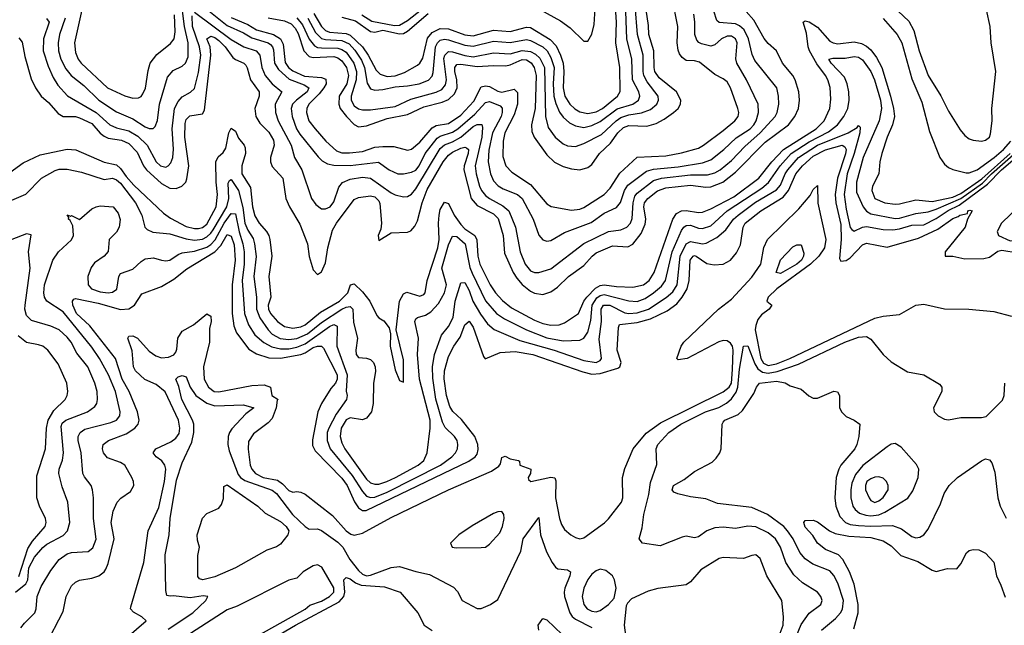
# Model space of a CAD drawing. Header units: inches. Extents: x 884549 to 1028252, y 526810 to 653624.
# Tile 608 of 656: x 971698 to 976502, y 553529 to 556483. Entities that reach past the tile are written whole.
import ezdxf

# ---------------------------------------------------------------- set-up
doc = ezdxf.new("R2010")
doc.units = ezdxf.units.IN
doc.header["$MEASUREMENT"] = 0
doc.layers.add('A9575', color=7, linetype='Continuous')

msp = doc.modelspace()

# ---------------------------------------------------------------- linework, layer by layer
at = {"layer": 'A9575', "color": 5}
for points, elevation in [([(971919.7, 556490), (971892, 556410), (971884.6, 556370), (971886.9, 556330), (971898.8, 556290), (971922.7, 556242.7), (971949.1, 556210), (972010, 556161.6), (972084, 556090), (972170, 556033.3), (972250, 555998.5), (972310, 555959.4), (972330, 555951.4), (972348.3, 555951.7), (972358.4, 555961.6), (972370, 555990.5), (972380.1, 556070), (972418.3, 556201.7), (972445.8, 556234.2), (972490, 556255.5), (972507.1, 556270), (972519.1, 556300.9), (972519.3, 556370), (972502.4, 556450), (972484.6, 556590)], 2260), ([(972730, 556493.6), (972810, 556459.9), (972853.8, 556433.8), (972936.6, 556410), (972969.4, 556390), (972982.8, 556362.8), (972993.4, 556273.4), (973008.7, 556250), (973030, 556232.5), (973087.7, 556207.7), (973170, 556201.1), (973191.8, 556191.8), (973192.3, 556170), (973181.4, 556150), (973159, 556121), (973107.7, 556070), (973099.1, 556050), (973097.4, 556030), (973108.8, 555990), (973138.8, 555950), (973190.7, 555890), (973243.5, 555843.5), (973270, 555833.3), (973307.2, 555832.8), (973370, 555839.5), (973430, 555860.7), (973470, 555864.5), (973523.6, 555863.6), (973590, 555846.9), (973610, 555851.2), (973650, 555885.3), (973710, 555954.8), (973730, 555966.1), (973790, 555976.6), (973850, 556016.3), (973914.3, 556085.7), (973950, 556154.7), (973970, 556160.2), (973990, 556157.4), (974030, 556134.1), (974050, 556129.8), (974110, 556143.8), (974126.8, 556126.8), (974126.6, 556070), (974110, 556018.4), (974064.3, 555930), (974056.4, 555890), (974054.8, 555814.8), (974069.5, 555770), (974098.2, 555738.2), (974190, 555678.3), (974270, 555584.8), (974291.6, 555571.6), (974390, 555553.3), (974430, 555558.9), (974450, 555566.8), (974549.9, 555630), (974579, 555661), (974625.8, 555734.2), (974710, 555811.7), (974850, 555818.7), (974927.1, 555832.9), (975010, 555856.4), (975034.9, 555870), (975130, 555942.5), (975187.2, 555990), (975203.4, 556010), (975206.6, 556030), (975202.2, 556050), (975165.3, 556150), (975150, 556179), (975130, 556194.7), (975090, 556214.5), (975015.1, 556275.1), (974990, 556281.9), (974950, 556284.1), (974930, 556297.7), (974916.8, 556316.8), (974910, 556334), (974905.5, 556370), (974908.3, 556450), (974880.5, 556590)], 2280), ([(974238.2, 556530), (974336.2, 556476.2), (974382.9, 556442.9), (974450, 556377.6), (974470, 556378.3), (974490, 556411.8), (974501.2, 556458.8), (974509.4, 556590)], 2420), ([(972550, 556518.8), (972730, 556386.7), (972790.8, 556350.8), (972850.8, 556330), (972869.7, 556310), (972878.8, 556250), (972895.8, 556210), (972930, 556169.5), (972976.9, 556130), (972943.7, 556070), (972945.7, 556030), (972958.8, 555990), (973021.5, 555870), (973037.7, 555810), (973074.1, 555750), (973120.9, 555610), (973141.8, 555581.8), (973170, 555560.6), (973190, 555559.5), (973212.2, 555570), (973230, 555594.9), (973255, 555665), (973272.2, 555687.8), (973310, 555704.6), (973370, 555714), (973410, 555710.1), (973510, 555638.4), (973530, 555629.1), (973570, 555618.3), (973590, 555620.4), (973610, 555631.8), (973630, 555657.5), (973750, 555855.1), (973770, 555871.8), (973810, 555887.1), (973849.8, 555910.2), (973910, 555960.9), (973930, 555971.4), (973952.1, 555972.1), (973956.4, 555956.4), (973952.6, 555910), (973920.2, 555770), (973924.5, 555730), (973941.7, 555670), (973950.5, 555650), (973970, 555625.1), (973990, 555609.7), (974055.5, 555575.5), (974083.6, 555550), (974116.7, 555470), (974139.1, 555350), (974163.6, 555290), (974190, 555258.4), (974210, 555250.1), (974230, 555250.1), (974290, 555266.8), (974450, 555391.6), (974570, 555449.7), (974630, 555457.8), (974660.7, 555470), (974677.5, 555490), (974686.5, 555513.5), (974690.2, 555590), (974698.4, 555621.6), (974710, 555636.6), (974790, 555697.6), (974830, 555709.1), (974970, 555726.6), (975054.3, 555725.7), (975090, 555735.7), (975115.4, 555750), (975170, 555795.8), (975235.8, 555864.2), (975310.3, 555930), (975383.4, 556010), (975392.8, 556030), (975401.8, 556070), (975400.7, 556110), (975391.2, 556150), (975284.1, 556284.1), (975272, 556312), (975254.3, 556390), (975232.6, 556432.6), (975210, 556453), (975190, 556462.8), (975110, 556468.2), (975098.6, 556478.6), (975070, 556569.7)], 2240), ([(973050, 556491), (973078.1, 556458.1), (973110, 556388.1), (973135.5, 556355.5), (973150, 556347.7), (973170, 556344.6), (973250, 556343.8), (973270, 556337.9), (973290, 556323.4), (973328.7, 556270), (973340.4, 556230), (973339.7, 556190), (973314.2, 556110), (973314.5, 556090), (973330, 556061.7), (973350, 556048.5), (973370, 556042.6), (973410, 556042.2), (973530, 556059.6), (973605.3, 556094.7), (973730, 556129.8), (973757.4, 556142.6), (973775.6, 556164.4), (973779.8, 556190), (973767.4, 556292.6), (973771.2, 556310), (973790, 556327), (973810, 556326), (973870, 556308.1), (973910, 556301.9), (974010, 556321), (974090, 556316.2), (974150, 556331.9), (974190, 556327.9), (974214.3, 556314.3), (974235, 556295), (974258, 556250), (974263.5, 556010), (974276.3, 555956.3), (974310, 555910.1), (974350, 555877.6), (974370, 555867.2), (974410, 555863.5), (974450, 555878.9), (974536.8, 555923.2), (974607.2, 555990), (974630, 556005.8), (974670, 556017.8), (974732.3, 556027.7), (974776, 556044), (974806.7, 556070), (974815.3, 556090), (974812.9, 556110), (974759.8, 556179.8), (974743.6, 556210), (974739.3, 556230), (974739.5, 556310), (974712.1, 556410), (974700.6, 556550)], 2340), ([(973104.1, 556490), (973140.2, 556420.2), (973170, 556391.6), (973190, 556385.4), (973270, 556380.9), (973304.5, 556364.5), (973333.4, 556333.4), (973365, 556285), (973379.2, 556250), (973393.7, 556173.7), (973410, 556145.9), (973430, 556139), (973470, 556141.8), (973530, 556155.9), (973590, 556159.6), (973646, 556170), (973692.7, 556187.3), (973710, 556207.7), (973715.1, 556224.9), (973727.1, 556350), (973736.2, 556370), (973750, 556382.6), (973770, 556386.9), (973790, 556384.5), (973870, 556357.9), (973910, 556353.2), (974010, 556378.3), (974090, 556370.6), (974170, 556385.9), (974190, 556381.6), (974250.2, 556350.2), (974271.1, 556331.1), (974290, 556298.9), (974305.3, 556250), (974300.9, 556170), (974304.3, 556110), (974313.4, 556073.4), (974332, 556032), (974350, 556007.1), (974380.2, 555980.2), (974410, 555965.1), (974450, 555956.9), (974490, 555965.8), (974530, 555985.8), (974612.4, 556047.6), (974690, 556071.1), (974716.9, 556090), (974724.1, 556110), (974719.2, 556130), (974688, 556190), (974683.9, 556290), (974659.3, 556390), (974652.9, 556567.1)], 2360), ([(973132.6, 556512.6), (973169.7, 556449.7), (973190, 556429.3), (973210, 556421.5), (973290, 556415.7), (973310, 556407.6), (973370, 556350), (973397.3, 556310), (973436.9, 556236.9), (973456.8, 556216.8), (973490, 556205.6), (973530, 556208.3), (973575.7, 556224.3), (973639, 556261), (973650, 556270.8), (973664.3, 556295.7), (973687.2, 556392.8), (973710, 556419.6), (973750, 556440.4), (973790, 556438.5), (973870, 556408.3), (973910, 556403.5), (974010, 556431.3), (974090, 556424.3), (974170, 556445.5), (974190, 556443.7), (974286, 556386), (974314.6, 556354.6), (974336.5, 556310), (974349.3, 556270), (974353.3, 556230), (974348.8, 556150), (974357, 556110), (974382.4, 556070), (974407.1, 556047.1), (974430, 556032.7), (974470, 556024.4), (974510, 556033), (974540.8, 556050), (974614.2, 556110), (974627.6, 556132.4), (974626.1, 556250), (974606.6, 556370), (974609, 556470), (974603.7, 556570)], 2380), ([(973366.6, 556506.6), (973415.7, 556475.7), (973526.2, 556453.8), (973550, 556456.5), (973590, 556479.3), (973681, 556550)], 2440), ([(975930, 556574.1), (976035.4, 556475.4), (976060.1, 556430), (976086, 556330), (976129.7, 556210), (976191.5, 556111.5), (976230, 556036.9), (976286.1, 555946.1), (976310, 555918.3), (976330, 555902), (976350, 555894.3), (976390, 555890.3), (976410, 555894.3), (976430, 555908.9), (976434.5, 555925.5), (976442.9, 555990), (976440.6, 556050), (976461, 556230), (976438.4, 556370), (976433.7, 556450), (976415.2, 556530)], 2240), ([(971693.9, 556393.9), (971710, 556372.2), (971723.2, 556303.2), (971754.2, 556194.2), (971774.8, 556150), (971802.3, 556110), (971838.1, 556078.1), (971885.7, 556025.7), (971910, 556010.5), (971970, 556009.7), (971990, 556004.6), (972050, 555976), (972089.7, 555929.7), (972110, 555913.7), (972130, 555905.4), (972194.2, 555894.2), (972230, 555879), (972270, 555836.4), (972301.3, 555770), (972316.2, 555750), (972390, 555682.9), (972430, 555660.1), (972460.4, 555659.6), (972488.6, 555670), (972507.9, 555690), (972513.6, 555706.4), (972522.3, 555770), (972503.4, 555910), (972504.5, 555975.5), (972510, 555995), (972527.1, 556012.9), (972590, 556022.7), (972599.1, 556040.9), (972630, 556310), (972626.2, 556350), (972609.9, 556390), (972630, 556401.4), (972650, 556395.1), (972670, 556381.2), (972700.4, 556350), (972738.2, 556298.2), (972750, 556288.6), (972791, 556271), (972800.6, 556260.6), (972808, 556248), (972823.3, 556190), (972866.4, 556130), (972865.3, 556110), (972844.1, 556050), (972849.4, 556010), (972870, 555978), (972913.9, 555933.9), (972935.8, 555895.8), (972939.9, 555870), (972920.7, 555810), (972920.7, 555790), (972930, 555766.5), (972981.3, 555710), (972995.5, 555610), (973013.8, 555570), (973064.6, 555484.6), (973101.5, 555390), (973110, 555327.3), (973130, 555262.8), (973150, 555240.4), (973170, 555252.4), (973190, 555297.1), (973201.3, 555370), (973223.7, 555456.3), (973243.8, 555490), (973330, 555606.4), (973350, 555616.1), (973410, 555622.7), (973430, 555618.9), (973450, 555599), (973454.6, 555585.4), (973462.2, 555490), (973459.4, 555460.6), (973446.7, 555430), (973450, 555406), (973510, 555442.8), (973590, 555446.7), (973606.6, 555453.4), (973624.9, 555475.1), (973638.3, 555501.7), (973661.6, 555590), (973685.1, 555654.9), (973763.5, 555790), (973790, 555821.3), (973810, 555836.9), (973850, 555856.7), (973870, 555861.6), (973878.4, 555858.4), (973886.9, 555850), (973885.9, 555830), (973866.3, 555770), (973865, 555750), (973901.2, 555610), (973930, 555577.1), (974010, 555536.3), (974032.6, 555512.6), (974055.9, 555430), (974063.9, 555343.9), (974105.2, 555250), (974122.7, 555222.7), (974150, 555191.4), (974190, 555159.2), (974210, 555148.4), (974250, 555142.6), (974290, 555155.7), (974322.5, 555177.5), (974374.7, 555230), (974450, 555283.1), (974490.4, 555329.6), (974510, 555345.3), (974590, 555380.3), (974664.9, 555375.1), (974690, 555387.3), (974730, 555439.5), (974750, 555485.5), (974752.4, 555510), (974742.5, 555570), (974745.8, 555590), (974762.6, 555610), (974810, 555647.1), (974850, 555662.8), (974970, 555675.5), (975045, 555665), (975070, 555666.6), (975128.8, 555690), (975190, 555738.8), (975334.5, 555885.5), (975449, 555970), (975480.6, 556010), (975498.3, 556050), (975503.3, 556090), (975499.7, 556130), (975481.7, 556190), (975470.2, 556210.2), (975419.1, 556270), (975389.9, 556329.9), (975350, 556365.8), (975330.3, 556390.3), (975280.4, 556480.4), (975242.3, 556522.3)], 2220), ([(971827.9, 556487.9), (971841.6, 556470), (971814.4, 556390), (971811.7, 556330), (971836.1, 556256.1), (971860.6, 556200.6), (971883.1, 556163.1), (971930.8, 556110.8), (972070.6, 556030), (972136.8, 555970), (972170, 555955.9), (972230, 555941.3), (972273.7, 555913.7), (972318.9, 555870), (972362.9, 555790), (972383.9, 555770), (972410, 555763.3), (972422.2, 555770), (972435.2, 555784.8), (972444.7, 555810), (972448.8, 555851.2), (972442.1, 555950), (972452.2, 556050), (972470, 556083.9), (972490, 556106.1), (972530.8, 556129.2), (972550, 556146.4), (972570, 556224.4), (972581.5, 556310), (972574.3, 556350), (972540.8, 556450), (972539.1, 556500.9)], 2240), ([(972001.4, 556530), (971964.2, 556370), (971970, 556322), (971983.1, 556290), (971997.8, 556270), (972126.4, 556150), (972210, 556111.8), (972250, 556100.4), (972277.9, 556102.1), (972290, 556108.3), (972299.2, 556120.8), (972311.1, 556148.9), (972324.8, 556235.2), (972334.9, 556270), (972366.4, 556313.6), (972433, 556367), (972451.7, 556390), (972456.3, 556423.7), (972453.7, 556506.3)], 2280), ([(972612.7, 556532.7), (972710, 556455), (972790, 556417.9), (972830, 556394.2), (972909.4, 556370), (972921.1, 556361.1), (972931.7, 556350), (972935.6, 556335.6), (972941.1, 556270), (972959.7, 556239.7), (973012.3, 556192.3), (973085.2, 556165.2), (973108.1, 556150), (973100.1, 556130), (973048.2, 556090), (973029.3, 556070), (973022.4, 556050), (973026.7, 556010), (973048.3, 555950), (973064.6, 555924.6), (973153.2, 555813.2), (973173.8, 555793.8), (973200, 555780), (973230, 555772.7), (973310, 555772.1), (973447.9, 555787.9), (973501, 555750), (973542, 555730), (973570.4, 555730.4), (973610, 555739.2), (973630, 555748.7), (973646.6, 555770), (973675.8, 555830), (973734.8, 555905.2), (973750, 555915.2), (973810, 555934.2), (973835.1, 555950), (973917.8, 556022.2), (973970, 556078.7), (973990, 556083.8), (974042, 556062), (974051.8, 556051.8), (974051.8, 556030), (974046.5, 556010), (974004, 555930), (973986.2, 555846.2), (973983.3, 555790), (973994.6, 555730), (974010, 555697.4), (974032.1, 555672.1), (974057, 555657), (974125.8, 555630), (974149, 555610), (974203.1, 555510), (974230, 555432), (974250, 555408.1), (974270, 555401.6), (974290, 555405.2), (974355.8, 555444.2), (974486.2, 555493.8), (974550, 555538.2), (974610, 555566.5), (974629, 555591), (974648.6, 555650), (974664.3, 555675.7), (974756.6, 555743.4), (974790, 555753.3), (974910, 555764.8), (975030, 555784.7), (975070, 555799.4), (975133.8, 555850), (975194.1, 555905.9), (975262, 555950), (975280.4, 555970), (975290.9, 555990), (975303, 556030), (975300.4, 556070), (975244.7, 556190), (975196.6, 556270), (975191.3, 556291.3), (975198.6, 556370), (975190.6, 556390), (975170, 556402.4), (975150, 556402.8), (975121.3, 556390), (975090, 556359.9), (975070, 556353.4), (975024.9, 556364.9), (975011.3, 556371.3), (975002, 556382), (974992.6, 556410), (974992.2, 556472.2), (974986.9, 556510)], 2260), ([(972910, 556491.4), (972990, 556477.7), (973021.7, 556461.7), (973041.3, 556441.3), (973055.8, 556415.8), (973083.5, 556330), (973110, 556302.9), (973130, 556298.5), (973230, 556302.4), (973250, 556296.5), (973270, 556281.9), (973292, 556250), (973301.2, 556210), (973293.1, 556170), (973256, 556110), (973254.9, 556070), (973261.6, 556050), (973291.7, 556010), (973330, 555970.8), (973350, 555960.6), (973390, 555964.3), (973490, 556001.2), (973590, 556020.9), (973670, 556057.5), (973759.1, 556080.9), (973790, 556093.7), (973818.6, 556121.4), (973832.4, 556150), (973831.1, 556188.9), (973820.2, 556230), (973820.3, 556250), (973830, 556264.2), (973850, 556265.6), (973930, 556254), (974010, 556259.8), (974070, 556257.8), (974090, 556261.6), (974150, 556288.1), (974170, 556286.4), (974192.5, 556272.5), (974208.5, 556250), (974218.2, 556210), (974212.2, 556050), (974194.6, 555970), (974197, 555937), (974207.9, 555910), (974270, 555823.6), (974307.3, 555787.3), (974350, 555766.9), (974390, 555755.3), (974430, 555750.1), (974470, 555761.2), (974490, 555776.6), (974526.3, 555830), (974580.1, 555879.9), (974615.9, 555930), (974643.9, 555956.1), (974670, 555966.1), (974757.4, 555962.6), (974803.7, 555976.3), (974842.5, 555997.5), (974887.5, 556030), (974909.8, 556050), (974922.5, 556070), (974922.9, 556090), (974903, 556130), (974818.5, 556198.5), (974797.4, 556230), (974792.7, 556250), (974791.6, 556330), (974767.9, 556410), (974766.3, 556453.7), (974754.7, 556530)], 2320), ([(973270, 556495.6), (973336.9, 556476.9), (973410, 556424.3), (973430, 556422), (973470, 556431.2), (973550, 556413.3), (973570, 556414.6), (973590, 556426.6), (973690, 556512.6)], 2420), ([(971650, 555737.5), (971715.2, 555784.8), (971797.2, 555822.8), (971930, 555850.7), (971971.8, 555848.2), (972110, 555787.4), (972170, 555775.2), (972190, 555756.4), (972217.3, 555717.3), (972255.1, 555675.1), (972398.9, 555538.9), (972434.2, 555514.2), (972510, 555473.9), (972550, 555463.5), (972570, 555464), (972590, 555469.8), (972610, 555485.6), (972656.4, 555570), (972663.5, 555630), (972655.8, 555690), (972655.4, 555790), (972666.2, 555813.8), (972690, 555835.3), (972703.8, 555856.2), (972718.8, 555930), (972730, 555952.8), (972750, 555939), (972764.7, 555904.7), (972793.6, 555870), (972798.2, 555858.2), (972798.7, 555830), (972781.5, 555770), (972781.9, 555730), (972823.4, 555663.4), (972833.6, 555570), (972845.3, 555525.3), (972865.8, 555490), (972901.7, 555450), (972912.9, 555430), (972917.5, 555410), (972928.3, 555330), (972912.5, 555230), (972922.3, 555130), (972910.5, 555090), (972910.9, 555070), (972921.4, 555050), (972954.7, 555010), (972990, 554986.9), (973030, 554978.3), (973070, 554984.6), (973090, 554994.9), (973164.5, 555055.5), (973257.9, 555110), (973298.5, 555150), (973310.9, 555189.1), (973330, 555195), (973370, 555155.2), (973405.4, 555110), (973439.8, 555039.8), (973450, 555028), (973473.9, 555013.9), (973500, 554980), (973506.8, 554950), (973505.4, 554890), (973530, 554775.3), (973550, 554723.6), (973570, 554714), (973570, 554824), (973535, 554970), (973550.6, 555109.4), (973570, 555146.2), (973587.1, 555152.9), (973650, 555134.1), (973670, 555142.5), (973676.8, 555150), (973685.3, 555210), (973738.3, 555370), (973745, 555410), (973741.3, 555490), (973744.7, 555530), (973750, 555556.3), (973770, 555591.8), (973790, 555586.2), (973817.6, 555530), (973850, 555483.4), (973870, 555463.1), (973918.9, 555430), (973928.2, 555408.2), (973933.3, 555330), (973942.6, 555290), (973993.9, 555190), (974019.2, 555150), (974052.6, 555112.6), (974096.7, 555076.7), (974210, 555016.6), (974250, 555001.6), (974290, 554993), (974330, 554994.2), (974356.1, 555003.9), (974425, 555050), (974450.9, 555110), (974464.9, 555130), (974507.2, 555172.8), (974530, 555185.7), (974550, 555189.6), (974610, 555181.1), (974690, 555178.1), (974742, 555190), (974769, 555211), (974792.8, 555250), (974883.9, 555510), (974902.1, 555537.9), (974926.4, 555550), (974950, 555552.3), (975010, 555541.9), (975030, 555543.7), (975070, 555559.7), (975182, 555618), (975304.7, 555710), (975367.8, 555790), (975425.2, 555850), (975583.8, 555950), (975623.7, 555990), (975649.9, 556050), (975654.8, 556094.8), (975652.2, 556152.2), (975641, 556190), (975629.9, 556210), (975587.3, 556267.3), (975551.7, 556330), (975544.8, 556350), (975536.4, 556416.4), (975520.7, 556470), (975530, 556476.5), (975550, 556471.8), (975590, 556446.7), (975650, 556378.2), (975666.9, 556370), (975690, 556365.6), (975770, 556374.9), (975805.7, 556365.7), (975830, 556353.8), (975850, 556335.5), (975878.4, 556298.4), (975904.8, 556250), (975947, 556110), (975961.3, 556050), (975965.4, 556010), (975956.7, 555970), (975930.5, 555910), (975904.7, 555830), (975895.3, 555790), (975889.4, 555730), (975858.4, 555670), (975855.1, 555650), (975870, 555610.2), (975919.1, 555590), (975970, 555583.1), (975990, 555583.8), (976070, 555604.6), (976150, 555595.2), (976250, 555617.7), (976290, 555635.2), (976393, 555707), (976530.7, 555829.3)], 2180), ([(975910, 556488.6), (975979.6, 556410), (976001.9, 556370), (976050, 556194.7), (976100.2, 556080.2), (976136.6, 555936.6), (976187.1, 555810), (976210, 555778.5), (976230, 555761.2), (976250, 555751.4), (976315.8, 555735.8), (976330, 555735.9), (976370, 555750.1), (976452.2, 555810), (976498.3, 555850), (976533, 555890)], 2220), ([(971590, 555573.3), (971728.2, 555631.8), (971804.2, 555710), (971870, 555746.7), (971890, 555753.3), (971930, 555753.5), (971999.2, 555739.2), (972110, 555703.9), (972150, 555710.1), (972170, 555702), (972190, 555685.7), (972262.1, 555590), (972293.3, 555530), (972308.1, 555470), (972319.2, 555459.2), (972347, 555447), (972430, 555437.6), (972510, 555413), (972550, 555407.9), (972590, 555412.9), (972610, 555423.2), (972630, 555440.7), (972641.8, 555458.2), (972708, 555570), (972717.9, 555610), (972714.6, 555685.4), (972721.6, 555698.4), (972730, 555702.6), (972764.7, 555650), (972785.9, 555565.9), (972796, 555490), (972810, 555455.6), (972836, 555416), (972843.7, 555390), (972852, 555328), (972839.6, 555230), (972853.4, 555130), (972853.2, 555070), (972868.7, 555028.7), (972910.1, 554970), (972930, 554949.3), (972967.9, 554927.9), (973010, 554922.7), (973050, 554928.3), (973102.1, 554950), (973170, 555005.9), (973270, 555070.5), (973290, 555080.6), (973310, 555083.9), (973323.3, 555070), (973326.4, 555006.4), (973346.4, 554930), (973337.7, 554870), (973339.4, 554850), (973350, 554834.7), (973390, 554832.2), (973410, 554824.6), (973424.6, 554810), (973432.8, 554790), (973433.9, 554766.1), (973423.5, 554710), (973423.1, 554610), (973414.1, 554570), (973390, 554539.9), (973370, 554531.5), (973310, 554541.5), (973290, 554530.9), (973265.9, 554490), (973262, 554450), (973270, 554418.2), (973283.5, 554390), (973390, 554242.1), (973410, 554223.8), (973430, 554217.3), (973450, 554218), (973488.7, 554230), (973530.6, 554250), (973642.2, 554310), (973670, 554333.4), (973685.6, 554370), (973700.5, 554490), (973699.9, 554530), (973647.6, 554730), (973637.9, 554850), (973643, 554930), (973625, 555010), (973630, 555023.1), (973638.7, 555030), (973677.7, 555042.3), (973703, 555057), (973740.8, 555099.2), (973770.2, 555149.8), (973779.4, 555190), (973757.7, 555270), (973790, 555385.3), (973810, 555426.2), (973830, 555425.1), (973870.7, 555390), (973894.7, 555274.7), (973905.6, 555245.6), (973970, 555111.2), (974023.4, 555050), (974063.8, 555023.8), (974170, 554970.4), (974270, 554931.6), (974350, 554916.5), (974430, 554919.4), (974450, 554929.3), (974470, 554958.6), (974484.4, 555015.6), (974490.6, 555090), (974514.2, 555125.8), (974530, 555137.3), (974550, 555141.7), (974670, 555111.7), (974710, 555107.9), (974750, 555122.7), (974790.2, 555150.2), (974830, 555182.7), (974849.2, 555210), (974880.7, 555350), (974926.1, 555453.9), (974938.5, 555470), (974950, 555479.2), (974970, 555480.1), (975010, 555466.2), (975030, 555464.3), (975070, 555476.4), (975149.9, 555550), (975318.4, 555661.6), (975351.7, 555688.3), (975408, 555770), (975462.3, 555830), (975550, 555886.5), (975644.8, 555935.2), (975688.5, 555970), (975718.5, 556010), (975737.8, 556050), (975744.4, 556090), (975742.5, 556130), (975735.7, 556170), (975721.8, 556201.8), (975656.5, 556270), (975646.4, 556290), (975665.6, 556294.4), (975725.9, 556294.1), (975770, 556303.4), (975790, 556299.6), (975810, 556286.3), (975850.4, 556230), (975868.3, 556190), (975897.1, 556090), (975902.4, 556050), (975891.9, 555990), (975813.1, 555810), (975780.4, 555690), (975781, 555641), (975812.8, 555570), (975828.8, 555548.8), (975850, 555535.7), (975970, 555513), (975990, 555514.5), (976070, 555537.4), (976130, 555545.2), (976170, 555558.5), (976290, 555610.9), (976394.7, 555685.3), (976439.5, 555730), (976734.4, 555990)], 2160), ([(971703.9, 553516.1), (971720.4, 553539.6), (971771.9, 553590), (971778.3, 553610), (971783.5, 553670), (971802.6, 553717.4), (971850, 553796.8), (971890, 553849.4), (971930, 553876.8), (971950, 553884.1), (972031.8, 553888.2), (972053.9, 553906.1), (972070.3, 553949.7), (972057.7, 554050), (972058.3, 554150), (972053.6, 554190), (972046.3, 554210), (972013.1, 554253.1), (972005.4, 554270), (971998.2, 554370), (971982.1, 554430), (971982.5, 554450), (971991.9, 554470), (972014.9, 554485.1), (972142.3, 554517.7), (972169.8, 554530), (972185.6, 554550), (972187.5, 554570), (972165.5, 554670), (972131.1, 554750), (972086.9, 554830), (972050, 554884.9), (971910, 555058.4), (971829.9, 555109.9), (971819.1, 555130), (971816, 555150), (971818.8, 555190), (971858.8, 555310), (971886.1, 555350), (971950.3, 555409.7), (971960.2, 555430), (971956.8, 555476.8), (971943.3, 555503.3), (971935.1, 555510), (971937.2, 555517.2), (971930, 555530.5), (971944.7, 555524.7), (971950, 555527.3), (971990, 555508.5), (972050, 555560.7), (972070, 555570.6), (972090, 555574), (972154, 555570), (972178.8, 555538.8), (972187.4, 555507.4), (972182.2, 555470), (972170, 555446.3), (972134.7, 555410), (972128.7, 555351.3), (972110.2, 555329.8), (972063.3, 555296.7), (972046.4, 555273.6), (972029.5, 555230), (972031.6, 555190), (972048.5, 555170), (972090, 555155.5), (972128.8, 555151.2), (972150, 555153.7), (972172.2, 555167.8), (972181.1, 555230), (972190, 555244.6), (972250, 555265.3), (972290, 555303.2), (972310, 555316.1), (972350, 555321.2), (972390, 555309), (972410, 555306.3), (972429.4, 555310), (972470, 555337.7), (972490, 555345.7), (972550, 555352.9), (972610, 555373.3), (972630, 555386.3), (972651.1, 555408.9), (972694.5, 555490), (972730, 555537.5), (972750, 555536), (972767.9, 555447.9), (972787, 555390), (972792.4, 555350), (972793.6, 555290), (972783.9, 555210), (972794.7, 555050), (972813.8, 554993.8), (972844.9, 554944.9), (972888.9, 554908.9), (972927.2, 554887.2), (972970, 554877.6), (973010, 554877.2), (973050, 554885), (973090, 554901.4), (973210, 554986.9), (973230, 554996), (973247.3, 554987.3), (973245.2, 554890), (973295, 554750), (973290.2, 554670.2), (973295.5, 554650), (973292, 554630), (973242.1, 554557.9), (973205.6, 554490), (973198.2, 554470), (973197.2, 554430), (973213.2, 554390), (973319.5, 554259.5), (973370, 554182.1), (973390, 554159.4), (973410, 554152.1), (973430, 554154.6), (973490, 554178), (973751.4, 554310), (973806.2, 554350), (973823.5, 554370), (973833.3, 554390), (973836, 554410), (973832.1, 554430), (973819.8, 554450), (973773.3, 554493.3), (973760.1, 554520.1), (973728.6, 554631.4), (973713.7, 554733.7), (973711.8, 554790), (973720.9, 554850), (973756.1, 554943.9), (973790, 554986), (973812.2, 555030), (973823.1, 555110), (973850, 555199.7), (973870, 555200.1), (973890, 555161.7), (973908.2, 555110), (973945.9, 555045.9), (973980, 555000), (974012.1, 554972.1), (974137.8, 554917.8), (974305.2, 554870), (974450, 554819.9), (974510, 554811.1), (974530, 554820.9), (974536.4, 554830), (974525, 554925), (974537, 555010), (974535, 555070), (974546.3, 555090), (974576.3, 555090), (974650, 555053), (974670, 555049.6), (974710, 555052.7), (974765.4, 555070), (974852, 555128), (974885, 555155), (974905.3, 555190), (974921, 555330), (974950, 555389.3), (974970, 555401.2), (975030, 555389.7), (975047.5, 555392.5), (975099.9, 555420.1), (975143, 555457), (975180.3, 555510), (975202.7, 555530), (975287.7, 555592.3), (975390, 555652.3), (975410, 555675.9), (975432.5, 555730), (975445.5, 555750), (975498.2, 555810), (975590, 555870), (975739.9, 555930), (975783.8, 555956.2), (975790, 555966.7), (975799, 555959), (975796.4, 555930), (975769.8, 555830), (975735.8, 555730), (975721.2, 555630), (975730, 555558.6), (975750, 555469), (975758.6, 555458.6), (975770, 555450.9), (975809.6, 555470.4), (975830, 555473.9), (975910, 555459.4), (975957.4, 555457.4), (975990, 555461.8), (976050, 555479.9), (976110, 555482), (976170, 555513.4), (976227.6, 555552.4), (976281.5, 555578.5), (976419.7, 555680.3), (976489, 555750), (976758.1, 555981.9)], 2140), ([(971824.2, 553430), (971910, 553595.5), (971925, 553670), (971950, 553721), (971970, 553739.8), (971990, 553748.7), (972050, 553758.9), (972084.4, 553770), (972109.1, 553790), (972117.1, 553802.9), (972128.9, 553831.1), (972158.8, 553950), (972143.9, 554030), (972153.7, 554086.3), (972172.9, 554130), (972191.2, 554148.8), (972238, 554182), (972254, 554210), (972252.8, 554230), (972245, 554250), (972210, 554309.8), (972190, 554322.9), (972126, 554346), (972105.7, 554370), (972100.9, 554390), (972104.8, 554410), (972130.3, 554429.7), (972217.5, 554462.5), (972259.9, 554490), (972275.3, 554510), (972280.6, 554530), (972272.7, 554570), (972231.2, 554670), (972197.2, 554730), (972165.7, 554830), (972040.3, 554990), (971975.4, 555050), (971956.4, 555090), (971955.2, 555110), (971961.2, 555118.8), (971970, 555122.7), (972080.3, 555100.3), (972190, 555069.1), (972230, 555072), (972258.3, 555090), (972293.7, 555146.3), (972390, 555180.9), (972450, 555217.3), (972512.9, 555267.1), (972650, 555350.6), (972678.7, 555381.3), (972710, 555434.7), (972730, 555426.6), (972744, 555384), (972749.3, 555310), (972734.9, 555190), (972734.5, 555050), (972743, 554990), (972755.6, 554955.6), (972815.8, 554875.8), (972852.8, 554852.8), (972913.2, 554833.2), (972970, 554831), (973069.1, 554850), (973090, 554858), (973130, 554884), (973150.4, 554890.4), (973170, 554891), (973180.1, 554880.1), (973245.9, 554750), (973246.7, 554730), (973237.7, 554710), (973215.5, 554684.5), (973170.1, 554610), (973152.7, 554570), (973126.7, 554433.3), (973126.3, 554406.3), (973139.6, 554379.6), (973270, 554247.1), (973294.9, 554210), (973330.9, 554130.9), (973350, 554101.5), (973370, 554088.1), (973388.3, 554088.3), (973889.4, 554330), (973920.5, 554350), (973930, 554363.8), (973934.2, 554385.8), (973932.2, 554410), (973917.9, 554450), (973852.8, 554532.8), (973811.3, 554571.3), (973796.3, 554596.3), (973779.5, 554650), (973769.4, 554730.6), (973770.6, 554769.4), (973790, 554840.3), (973815.7, 554890), (973846.5, 554933.5), (973870, 554994.4), (973890, 555012.3), (973910, 554982.8), (973960.4, 554840.4), (973968.7, 554828.7), (974041.3, 554858.7), (974115.7, 554864.3), (974201.1, 554850), (974445.1, 554765.1), (974490, 554753.8), (974530, 554756.5), (974616.3, 554783.7), (974626.1, 554790), (974633, 554810), (974613.4, 554870), (974619.1, 554980.9), (974624.1, 554995.9), (974710, 555005.7), (974776.2, 555023.8), (974857.5, 555062.5), (974903.6, 555096.4), (974930.5, 555129.5), (974953.7, 555170), (974963.4, 555210), (974968.3, 555310), (974983.1, 555330), (974990, 555333.1), (974997.6, 555330), (975050, 555293.1), (975086.9, 555286.9), (975130, 555290.7), (975165.7, 555310), (975194.4, 555345.6), (975214.7, 555385.3), (975227.2, 555470), (975237.5, 555490), (975313.7, 555550), (975422.8, 555617.2), (975449.2, 555650), (975484.9, 555730), (975517, 555770), (975570, 555817), (975630, 555847.2), (975710, 555870.3), (975723.1, 555863.1), (975729.7, 555850), (975727.8, 555827.8), (975688.5, 555710), (975676.8, 555630), (975680, 555590), (975704.3, 555484.3), (975705.5, 555410), (975697.2, 555317.2), (975704.8, 555304.8), (975730, 555308.3), (975750, 555321.3), (975810, 555383.9), (975830, 555392.6), (975930, 555373.7), (976082.5, 555417.5), (976178.3, 555461.7), (976250, 555513.2), (976277.3, 555522.7), (976284.2, 555530), (976322, 555538), (976324.5, 555550), (976333.3, 555553.3), (976344.7, 555550), (976322, 555510), (976310.8, 555470), (976214, 555350), (976214, 555330), (976250, 555328.6), (976310, 555316.3), (976401.8, 555318.2), (976430, 555323.6), (976470, 555353.6), (976490, 555358.2), (976570, 555345.1)], 2120), ([(972219.8, 553470), (972314.7, 553550), (972292.8, 553570), (972252.3, 553592.3), (972238.7, 553610), (972239.1, 553619.1), (972304, 553836), (972323.8, 553990), (972376, 554104), (972404, 554230), (972409.9, 554289.9), (972406.1, 554310), (972391.2, 554331.3), (972364.1, 554350), (972349.3, 554370), (972362, 554390), (972435.6, 554424.4), (972459.2, 554440.8), (972475.3, 554464.7), (972479.7, 554490), (972472.8, 554530), (972407.8, 554667.8), (972363.6, 554703.6), (972308.4, 554728.4), (972262.3, 554770), (972253.6, 554790), (972246.9, 554866.9), (972225.3, 554930), (972230, 554939.2), (972250, 554940.1), (972272.5, 554930), (972330, 554865.7), (972362.6, 554842.6), (972390, 554834.1), (972423.2, 554836.8), (972450, 554847.6), (972459.6, 554860.4), (972465, 554875), (972468.9, 554930), (972490, 554962.7), (972544.9, 554995.1), (972610, 555048.5), (972630, 555037), (972631.4, 555011.4), (972623.1, 554976.9), (972624, 554910), (972593.8, 554790), (972598.3, 554730), (972618.4, 554690), (972647.1, 554670), (972670, 554666.8), (972830, 554698.7), (972890, 554702), (972921.6, 554690), (972927.1, 554650), (972958.8, 554630), (972953.4, 554626.6), (972949.4, 554590), (972930, 554537.3), (972910, 554516.1), (972837.7, 554462.3), (972814.1, 554425.9), (972812.6, 554387.4), (972822.8, 554310), (972830.1, 554290), (972847.5, 554270), (972886, 554250), (972956.2, 554236.2), (972979.5, 554219.5), (973010, 554185.9), (973030, 554178.2), (973050, 554181.8), (973070, 554178.8), (973090, 554167.9), (973223.9, 554063.9), (973290.1, 553990), (973313.3, 553973.3), (973330, 553968.7), (973370, 553979), (973510, 554055.3), (973790, 554190.1), (973999.3, 554280.7), (974035.2, 554304.8), (974043, 554317), (974050, 554347.3), (974065.7, 554354.3), (974090, 554341.5), (974132.1, 554332.1), (974136, 554330), (974138, 554310), (974191.3, 554290), (974190.7, 554270), (974178.8, 554250), (974180.7, 554240.7), (974190.9, 554230.9), (974290, 554251.6), (974308.9, 554248.9), (974313.9, 554233.9), (974311.2, 554150), (974331, 554050), (974341, 554021), (974356.3, 553996.3), (974386.4, 553970), (974410, 553956.5), (974430, 553951.1), (974450, 553956.3), (974550.9, 554029.1), (974571.2, 554048.8), (974633.6, 554130), (974640.1, 554150), (974639.6, 554250), (974650, 554293.1), (974690.6, 554390), (974754.5, 554465.5), (974824, 554516), (975130, 554667.8), (975159, 554690), (975170.5, 554710), (975175.9, 554775.9), (975178.4, 554870), (975175.3, 554890), (975165.7, 554905.7), (975150, 554915.8), (975130, 554917.2), (975108.9, 554911.1), (974953.7, 554830), (974910, 554823.1), (974904.8, 554830), (974924.4, 554890), (974938.3, 554910), (975106.8, 555070), (975170, 555119.8), (975270, 555226.1), (975314.2, 555290), (975329.1, 555370.9), (975346.4, 555410), (975499.2, 555560.8), (975555.2, 555624.8), (975570, 555654), (975590, 555674), (975592.4, 555587.6), (975630.3, 555410.3), (975624, 555370), (975597.4, 555330), (975555.8, 555290), (975392.6, 555170), (975350.2, 555130), (975342.8, 555110), (975368, 555090), (975354.9, 555070), (975316.8, 555043.2), (975299.4, 555020.6), (975288.7, 554991.3), (975286.9, 554970), (975314.3, 554830), (975327.3, 554807.3), (975350, 554796.2), (975390, 554803.8), (975455.3, 554830), (975870, 555026.7), (975910, 555037.2), (975990, 555044.7), (976070.3, 555090.3), (976110, 555094.9), (976210, 555072.6), (976328.8, 555071.2), (976450, 555059.1), (976536.7, 555036.7)], 2080), ([(971677.5, 553690), (971728.1, 553731.9), (971736.7, 553750), (971741.7, 553810), (971770, 553860.8), (971810, 553908.5), (971830, 553925.1), (971910, 553966.8), (971930.6, 553989.4), (971942.2, 554030), (971933.2, 554130), (971904.7, 554204.7), (971889.2, 554270), (971889.6, 554290.4), (971905.7, 554334.3), (971910.8, 554370), (971900.7, 554499.3), (971905.6, 554514.4), (971922, 554530), (972028.7, 554570), (972064.2, 554595.8), (972073.9, 554610), (972077.8, 554630), (972074.9, 554670), (972064.8, 554710), (972030.8, 554790), (971976.8, 554856.8), (971949.2, 554909.2), (971930, 554934.1), (971889.8, 554970), (971850, 554987.7), (971755.5, 555015.5), (971730, 555039.7), (971722.6, 555070), (971723.6, 555090), (971748.1, 555270), (971740.3, 555350), (971753.3, 555433.3), (971730, 555437.6), (971659.1, 555410)], 2160), ([(971692.9, 553767.1), (971737.2, 553902.8), (971760.5, 553939.5), (971822.2, 554010), (971827.1, 554030), (971823.7, 554050), (971794.9, 554110), (971781.3, 554150), (971781.3, 554258.7), (971823.1, 554390), (971828.5, 554490), (971836.9, 554530), (971863.8, 554576.2), (971919.8, 554630), (971929.8, 554650), (971932.7, 554670), (971928.2, 554710), (971884.5, 554804.5), (971835.6, 554870), (971810, 554889.9), (971790, 554897.3), (971730, 554908.7), (971690, 554941.1)], 2180), ([(975470, 553433), (975510, 553533.5), (975550, 553587.9), (975606.3, 553630), (975612.9, 553650), (975607.1, 553670), (975589.7, 553690), (975516.7, 553736.7), (975475.2, 553775.2), (975435.4, 553835.4), (975410.2, 553910.2), (975386.1, 553950), (975350, 553980.4), (975290, 554009.9), (975250, 554012.2), (975190, 554000.9), (975130, 554007.7), (975090, 554003.6), (975049.6, 553990.4), (975010, 553960.3), (974990, 553956.1), (974950, 553963.8), (974930, 553959.4), (974823.2, 553916.8), (974737.2, 553930), (974720.5, 553950), (974735.5, 554004.5), (974743.1, 554070), (974767.5, 554167.5), (974775, 554225), (974806.4, 554313.6), (974803.1, 554390), (974810.9, 554410), (974864.6, 554470), (974924.1, 554510), (975044.6, 554570), (975109, 554591), (975147, 554613), (975170, 554633.9), (975193.4, 554666.6), (975201.4, 554690), (975210, 554778.7), (975230, 554890.7), (975250, 554891.2), (975284.2, 554804.2), (975299.3, 554779.3), (975322.7, 554762.7), (975350, 554757.9), (975392.9, 554767.1), (975497.1, 554802.9), (975723.4, 554910), (975790, 554933.7), (975830, 554937.7), (975850, 554924.6), (975910, 554848.9), (975950, 554813.1), (976030, 554765.3), (976110, 554750.7), (976184.9, 554704.9), (976196.3, 554690), (976197.1, 554670), (976157.1, 554590), (976159.1, 554570), (976178.8, 554550), (976210, 554534.9), (976230, 554530.5), (976290, 554542.4), (976390, 554541.6), (976412.9, 554547.1), (976493.3, 554626.7), (976501.1, 554650), (976505.2, 554710)], 2060), ([(972422, 553510), (972542.5, 553590), (972605.8, 553650), (972615.1, 553670), (972593.3, 553673.3), (972530, 553662.2), (972447.3, 553672.7), (972431, 553671), (972414.8, 553674.8), (972410, 553698), (972407.2, 553872.8), (972427.7, 553970), (972432, 554050), (972463, 554237), (972490, 554322), (972537.1, 554422.9), (972548, 554470), (972547.2, 554510), (972541.3, 554530), (972489, 554630), (972474.3, 554694.3), (972458.8, 554730), (972470, 554741.2), (972490, 554747.5), (972510, 554741.3), (972529.4, 554690), (972557.6, 554650), (972610, 554611.7), (972650, 554600.1), (972790, 554603.8), (972839.3, 554590), (972800.4, 554559.6), (972732.8, 554487.2), (972720.7, 554470), (972714.6, 554450), (972713.5, 554410), (972720.4, 554380.4), (972764.1, 554264.1), (972774.5, 554250), (972795.3, 554235.3), (972930, 554188.2), (972950, 554171.3), (973029.4, 554069.4), (973090, 554011.5), (973110, 553998.2), (973150, 553999.3), (973170, 553991.8), (973250, 553934.3), (973273.5, 553910), (973308.4, 553850), (973350, 553795.7), (973370, 553777.7), (973390, 553770.4), (973410, 553772.9), (973510, 553810.5), (973550, 553816.2), (973630, 553791), (973697.4, 553777.4), (973814.4, 553714.4), (973833.3, 553693.3), (973856.1, 553650), (973930, 553610.8), (973950, 553610.9), (973994.3, 553630), (974030, 553654.3), (974143.5, 553890), (974153.7, 553950), (974230, 554054.4), (974238.1, 553970), (974267.5, 553887.5), (974295.3, 553835.3), (974312.1, 553812.1), (974323.8, 553803.8), (974370, 553799.1), (974384.9, 553790), (974381.3, 553770), (974356.9, 553710), (974353.8, 553690), (974355.7, 553670), (974381.3, 553590), (974392.5, 553572.5), (974410, 553558.1), (974490, 553518.3)], 2060), ([(975610, 553505.6), (975678.3, 553561.7), (975702.8, 553590), (975712.1, 553607.9), (975716.7, 553650), (975690, 553734.8), (975670, 553772.2), (975650, 553793.9), (975567.1, 553827.1), (975530, 553853), (975504.6, 553884.6), (975471.7, 553950), (975444.2, 553990), (975425.8, 554010), (975346.5, 554070), (975270, 554103.5), (975102.6, 554122.6), (975045.3, 554145.3), (974970, 554155.3), (974909, 554170), (974890, 554177.6), (974881.1, 554190), (974887.7, 554210), (974939.2, 554240.8), (974990, 554279.1), (975076, 554324), (975096.1, 554343.9), (975113.3, 554370), (975119.7, 554390), (975125.9, 554510), (975130, 554520.3), (975138.9, 554530), (975202.6, 554557.4), (975224.1, 554575.9), (975280.4, 554659.6), (975292, 554690), (975306.6, 554710), (975390, 554719.9), (975432.1, 554712.1), (975457, 554697), (975510, 554680.7), (975548.1, 554648.1), (975570, 554637.3), (975590, 554636.3), (975670, 554670.4), (975687.9, 554667.9), (975697, 554650), (975698.4, 554590), (975709, 554569), (975730, 554547.1), (975769.2, 554529.2), (975796.4, 554510), (975792.1, 554450), (975782.8, 554410), (975772.1, 554390), (975704.7, 554310), (975693.7, 554290), (975681.5, 554250), (975675.7, 554150), (975680.6, 554110), (975700.1, 554060.1), (975726.6, 554030), (975750, 554020.6), (975790, 554014.9), (975850, 554012.3), (975956, 554016), (976000, 554000), (976050, 553962.8), (976070, 553955.2), (976090, 553958.2), (976110, 553970.3), (976130, 553997.6), (976190, 554121.3), (976208.9, 554171.1), (976232.8, 554210), (976274.2, 554250), (976390, 554330.8), (976410, 554340.2), (976430, 554336.5), (976441.2, 554321.2), (976455.1, 554275.1), (976470.9, 554150), (976481.1, 554110), (976511.5, 554051.5)], 2040), ([(975767.8, 553512.2), (975788.1, 553590), (975788.3, 553630), (975768.5, 553730), (975746.7, 553790), (975714, 553850), (975692.5, 553872.5), (975630, 553898.8), (975590.7, 553930), (975567.5, 553967.5), (975530, 554007.6), (975522.9, 554030), (975530, 554040.7), (975570, 554042.3), (975590, 554033.4), (975649, 553989), (975676.5, 553976.5), (975743.6, 553963.6), (975850, 553957.9), (975910, 553940.4), (975950, 553916.6), (975997.6, 553870), (976079.7, 553839.7), (976150, 553797.3), (976170, 553790.9), (976225.5, 553805.5), (976270, 553804), (976290, 553828.8), (976317.1, 553882.9), (976330, 553893.4), (976350, 553899.1), (976376.8, 553896.8), (976410, 553880.5), (976450, 553836.5), (976464.1, 553770), (976485.2, 553725.2), (976505.5, 553665.5)], 2020), ([(975407.9, 553490), (975422.4, 553530), (975425, 553570), (975415.6, 553650), (975343.2, 553770), (975310, 553854.7), (975290, 553872.1), (975270, 553869.7), (975230, 553854.2), (975130, 553859.1), (975110, 553854.6), (975021, 553799), (974970, 553741.3), (974950, 553726.2), (974812, 553708), (974764.6, 553695.4), (974682.6, 553657.4), (974662.6, 553637.4), (974656.4, 553623.6), (974647.2, 553530), (974655.5, 553470)], 2080), ([(972860.5, 553479.5), (973090, 553608.2), (973112.7, 553627.3), (973170, 553647.2), (973210, 553668.6), (973230.5, 553690), (973230, 553711.2), (973172.4, 553812.4), (973150, 553824.1), (973130, 553819.2), (973081.3, 553790), (973050, 553758), (973010, 553749.5), (972758.2, 553621.8), (972710, 553603.9), (972530.7, 553489.3)], 2060), ([(972837.8, 553410), (973042.9, 553530), (973255.9, 553644.1), (973279.2, 553670), (973283.9, 553690), (973279.8, 553750), (973290, 553762.8), (973310, 553754.8), (973335.7, 553735.7), (973364.3, 553724.3), (973477.2, 553717.2), (973554.3, 553690), (973639.7, 553590), (973671.3, 553530), (973710, 553503.9)], 2040), ([(974230, 553506), (974227.4, 553530), (974250, 553561.6), (974270, 553555.3), (974344.1, 553484.1)], 2040)]:
    msp.add_lwpolyline(points, dxfattribs=dict(at, elevation=elevation))
for points, elevation in [([(976850, 555799.9), (976830, 555793.6), (976810, 555780.2), (976657.8, 555642.2), (976581.1, 555578.9), (976488.4, 555490), (976467.8, 555450), (976473.9, 555430), (976530, 555404.5), (976570, 555405.5), (976603.2, 555416.8), (976630, 555433.3), (976650, 555452.3), (976692.2, 555507.8), (976741.5, 555550), (976770, 555582), (976854.8, 555750), (976862.4, 555790), (976857.1, 555797.1)], 2140), ([(975410, 555244.6), (975388.2, 555250), (975410, 555311.5), (975470, 555374.9), (975490, 555385.3), (975510, 555384.9), (975523.5, 555343.5), (975522.8, 555330), (975512.3, 555310), (975489.4, 555290)], 2060), ([(975970, 554415.3), (975950, 554411.7), (975930, 554399.8), (975811.8, 554308.2), (975775.4, 554264.6), (975758.3, 554221.7), (975753.2, 554190), (975753.8, 554150), (975763.2, 554110), (975773.5, 554093.5), (975796.1, 554076.1), (975826.3, 554066.3), (975850, 554063.3), (975890, 554067.5), (975919.6, 554080.4), (976031.2, 554148.8), (976055.1, 554184.9), (976081.6, 554250), (976085.3, 554290), (976073.9, 554313.9), (975998.3, 554398.3)], 2060), ([(975890, 554253.8), (975870, 554252), (975850, 554243.5), (975830.3, 554230), (975823.9, 554210), (975825.4, 554190), (975842.9, 554150), (975850, 554138), (975870, 554127.3), (975890, 554136.2), (975910, 554152.6), (975934.8, 554190), (975935.5, 554210), (975927.8, 554230), (975910, 554246.3)], 2080), ([(972590.7, 553750.7), (972575.5, 553755.5), (972566.5, 553766.5), (972567.2, 553870), (972575.1, 553910), (972564.5, 553944.5), (972563.5, 553970), (972590, 554050.8), (972610, 554074.8), (972670, 554101), (972682.5, 554117.5), (972692.2, 554147.8), (972694, 554206), (972710, 554213.4), (972858.9, 554110), (972895.2, 554075.2), (972970, 554035), (972997.1, 554010), (973010.1, 553990), (973005.3, 553970), (972970, 553924.2), (972950, 553912.1), (972904.2, 553895.8), (972750, 553809.3), (972650, 553764.6)], 2040), ([(974050, 554084.2), (974030, 554082.7), (974010, 554073.4), (973905.9, 554014.1), (973839.8, 553970), (973799.6, 553930), (973807.3, 553910), (973826.6, 553906.6), (973950, 553907.8), (973970, 553910.3), (973990, 553924.2), (974040.3, 553979.7), (974053.7, 554010), (974061.7, 554050), (974060.2, 554070)], 2080), ([(974530, 553802.7), (974510, 553794.6), (974490, 553778.8), (974470, 553752.6), (974450, 553709.5), (974442.6, 553670), (974450.1, 553630), (974466.7, 553610), (974490, 553597.9), (974510, 553595.4), (974530, 553600.8), (974571.3, 553630), (974598.5, 553661.5), (974608.4, 553710), (974599.7, 553750), (974589.7, 553770), (974556.9, 553796.9)], 2080)]:
    msp.add_lwpolyline(points, close=True, dxfattribs=dict(at, elevation=elevation))

doc.saveas('drawing.dxf')
